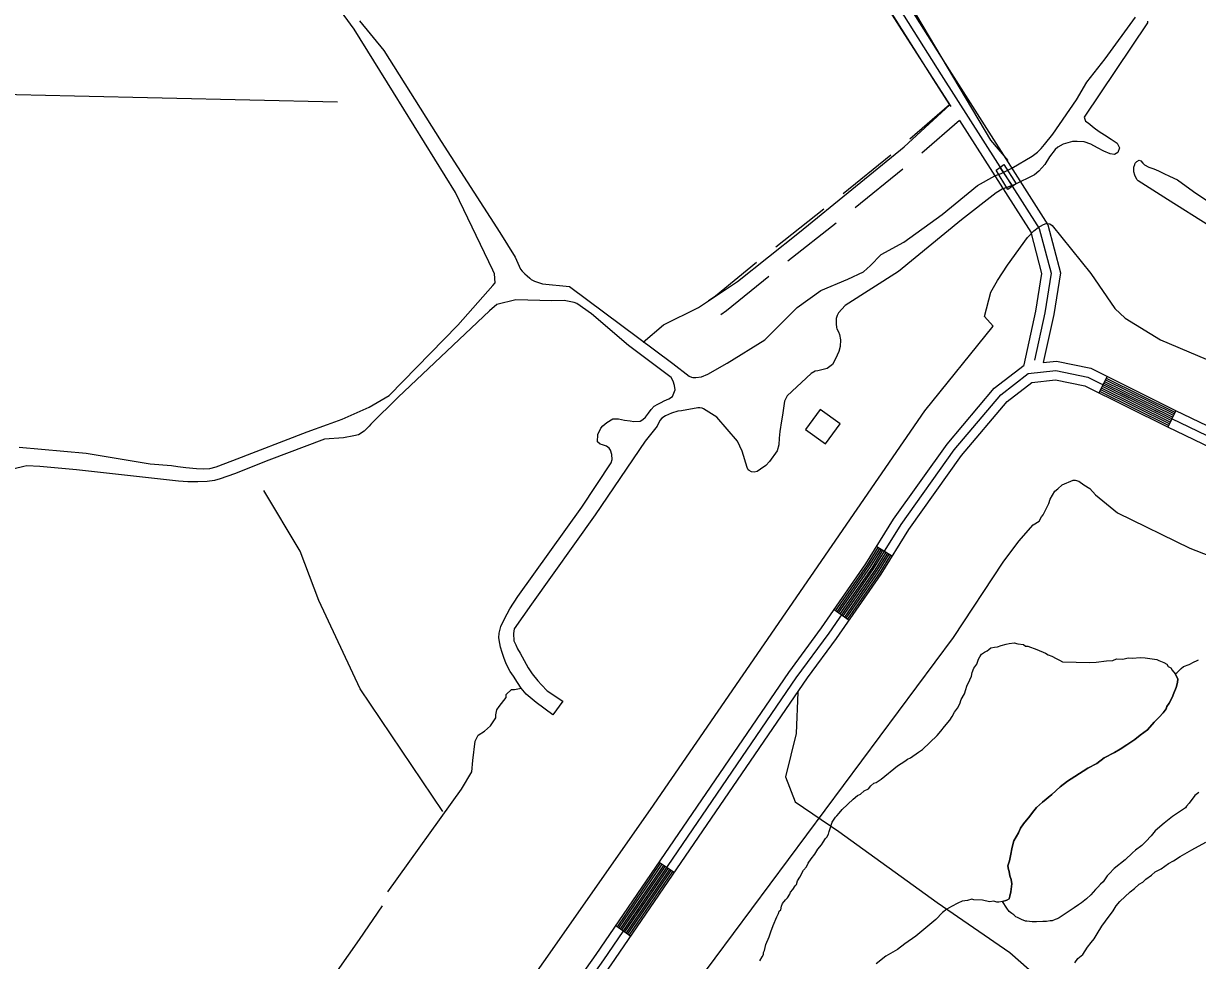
# Model space of a CAD drawing. Extents: x 3192986 to 3230865, y 867483 to 892886.
# Drawn here: x 3198108 to 3200019, y 886867 to 888392 of the extents above; entities that cross this region are included whole.
import ezdxf

# ---------------------------------------------------------------- set-up
doc = ezdxf.new("R2010")
doc.units = 0
for name, color, linetype in [('V-BLDG-OTLN', 7, 'Continuous'), ('V-BRDG-OTLN', 7, 'Continuous'), ('V-LEVE-TOET', 7, 'Continuous'), ('V-ROAD-CNTR', 7, 'Continuous'), ('V-SITE-VEGE', 7, 'Continuous'), ('V-TOPO-SHOR', 7, 'Continuous')]:
    doc.layers.add(name, color=color, linetype=linetype)

msp = doc.modelspace()

# ---------------------------------------------------------------- linework, layer by layer
at = {"layer": 'V-BLDG-OTLN'}
msp.add_lwpolyline([(3199436.7, 887740.6), (3199404.3, 887764.1), (3199380.8, 887731.7), (3199413.2, 887708.2)], close=True, dxfattribs=at)
at = {"layer": 'V-BRDG-OTLN'}
msp.add_line((3199696.9, 888158), (3199717.3, 888127.7), dxfattribs=at)
msp.add_lwpolyline([(3199696.9, 888158), (3199703.6, 888163), (3199723.4, 888131.6), (3199717.3, 888127.7), (3199709.7, 888122), (3199690.8, 888153.8)], close=True, dxfattribs=at)
at = {"layer": 'V-LEVE-TOET'}
for points in [[(3199574.5, 887762.1), (3199685.8, 887899.9), (3199671.7, 887915.3), (3199682, 887955), (3199692.9, 887973.9), (3199709.4, 887999), (3199741.7, 888044.3), (3199752.2, 888055), (3199759.4, 888060.6), (3199767.9, 888065.1), (3199772.4, 888066.8), (3199778, 888066.4), (3199782.2, 888063.9), (3199844.9, 887985.3), (3199884.2, 887928.3), (3199900.8, 887912.7), (3199958.1, 887877.8), (3200110.8, 887813.2), (3200240.4, 887767.9), (3200337.3, 887727.1)], [(3198150.2, 885917.7), (3198228.8, 885956.1), (3198325.9, 886025.1), (3198451.2, 886168.6), (3198781, 886617.3), (3199128.5, 887113.2), (3199574.5, 887762.1)], [(3199173.8, 886791.1), (3199621.3, 887393.3), (3199702.2, 887515.8), (3199728, 887550.1), (3199751.2, 887576.4), (3199760.6, 887582.5), (3199764.9, 887589.3), (3199767.3, 887592.6), (3199776.5, 887611.3), (3199779, 887618.2), (3199786.3, 887631.2), (3199791, 887635.1), (3199798.2, 887641.8), (3199816.2, 887649.3), (3199819.7, 887649.2), (3199825.4, 887647.3), (3199833.3, 887641.8), (3199843.4, 887635.8), (3199852.3, 887625.1), (3199888.3, 887595.8), (3200006.3, 887538.6), (3200313.4, 887418.7), (3200993.8, 887097.8), (3201537.7, 886850.2)]]:
    msp.add_lwpolyline(points, dxfattribs=at)
at = {"layer": 'V-ROAD-CNTR'}
for p, q in [((3199614.8, 888260.1), (3199550.1, 888204)), ((3199631.1, 888234.5), (3199569.7, 888181.3)), ((3199519.6, 888178.2), (3199441.8, 888115.3)), ((3199539.2, 888155.5), (3199461.5, 888092.6)), ((3199410.6, 888090.3), (3199332.1, 888028.3)), ((3199430.3, 888067.5), (3199351.8, 888005.6)), ((3199871.3, 887818.1), (3199858, 887791.2)), ((3199983.2, 887762.6), (3199970.2, 887735.6)), ((3199496.4, 887541.4), (3199521.9, 887525.6)), ((3199427.1, 887438.4), (3199451.7, 887421.3)), ((3199142.3, 887027.3), (3199167.1, 887010.4)), ((3199071.8, 886924.1), (3199096.5, 886907.2))]:
    msp.add_line(p, q, dxfattribs=at)
for points in [[(3197853, 891110.2), (3197954.7, 890950.3), (3198448.1, 890167.3), (3198925.4, 889409.2), (3199614.1, 888317), (3199775, 888064.8), (3199795.5, 887986.8), (3199784.6, 887918.6), (3199767.6, 887840.5)], [(3197838, 891105.9), (3197942.1, 890942.2), (3198435.4, 890159.3), (3198912.7, 889401.2), (3199601.5, 888308.9), (3199761.1, 888058.7), (3199780.2, 887986), (3199769.9, 887921.4), (3199753, 887844.2)], [(3199355.7, 888670.5), (3199588.8, 888300.9), (3199614.8, 888260.1)], [(3199631.1, 888234.5), (3199747.2, 888052.6), (3199764.9, 887985.3), (3199755.1, 887924.2), (3199736.1, 887837.1)], [(3199301, 888003.2), (3199233.9, 887948.7), (3199222.9, 887940.8)], [(3199320.6, 887980.5), (3199252.1, 887924.8), (3199242.6, 887918)], [(3199767.6, 887840.5), (3199788.8, 887842.7), (3199844.9, 887831.2), (3199982.8, 887762.8), (3200238.8, 887640), (3200730.5, 887401.5), (3201253.6, 887150.4), (3201780.9, 886895.9)], [(3197214.1, 885637.4), (3197246, 885636), (3197492.5, 885645.5), (3197671.7, 885674.1), (3197804.7, 885706.3), (3197945, 885759.7), (3198075.4, 885814.4), (3198187.5, 885873.6), (3198309.9, 885942.7), (3198385.3, 886005.7), (3198476.3, 886100.7), (3198570.3, 886222), (3198718.8, 886423.3), (3199039.8, 886877.2), (3199353.3, 887335.9), (3199406.6, 887408.9), (3199478.7, 887512.8), (3199523.8, 887585.5), (3199610.9, 887707.6), (3199687.8, 887798.8), (3199736.5, 887836.6)], [(3198081.8, 885800.8), (3198194.7, 885860.4), (3198318.5, 885930.3), (3198395.6, 885994.7), (3198487.6, 886090.8), (3198582.3, 886212.9), (3198731, 886414.6), (3199052.1, 886868.7), (3199365.5, 887327.3), (3199418.8, 887400.2), (3199491.3, 887504.6), (3199536.3, 887577.2), (3199622.7, 887698.4), (3199698.2, 887787.9), (3199743.2, 887822.8), (3199788, 887827.6), (3199839.9, 887816.9), (3199976.2, 887749.3), (3200232.2, 887626.5), (3200724, 887388), (3201247.1, 887136.9), (3201774.4, 886882.4)], [(3199384, 887327.2), (3199431, 887391.5), (3199503.8, 887496.3), (3199548.8, 887568.9), (3199634.6, 887689.2), (3199708.7, 887777), (3199749.1, 887808.3), (3199787.3, 887812.4), (3199835, 887802.6), (3199969.6, 887735.9), (3200225.7, 887613), (3200717.4, 887374.5), (3201240.6, 887123.4), (3201767.9, 886868.9)], [(3199864.7, 887804.7), (3199976.2, 887749.3), (3199976.7, 887749.1)], [(3199866, 887807.3), (3199977.5, 887752), (3199978, 887751.8)], [(3199867.3, 887810), (3199978.8, 887754.7), (3199979.3, 887754.5)], [(3199868.7, 887812.7), (3199980.2, 887757.4), (3199980.6, 887757.2)], [(3199870, 887815.4), (3199981.5, 887760.1), (3199981.8, 887759.9)], [(3199859.3, 887793.9), (3199971, 887738.6), (3199971.5, 887738.3)], [(3199860.7, 887796.6), (3199972.3, 887741.3), (3199972.8, 887741)], [(3199862, 887799.3), (3199973.6, 887743.9), (3199974.1, 887743.7)], [(3199863.3, 887802), (3199974.9, 887746.6), (3199975.4, 887746.4)], [(3199429.5, 887436.7), (3199481.2, 887511.2), (3199499, 887539.8)], [(3199432, 887435), (3199483.8, 887509.5), (3199501.5, 887538.2)], [(3199434.5, 887433.3), (3199486.3, 887507.9), (3199504.1, 887536.6)], [(3199436.9, 887431.5), (3199488.8, 887506.2), (3199506.6, 887535.1)], [(3199439.4, 887429.8), (3199491.3, 887504.6), (3199509.2, 887533.5)], [(3199441.8, 887428.1), (3199493.8, 887502.9), (3199511.7, 887531.9)], [(3199444.3, 887426.4), (3199496.3, 887501.3), (3199514.3, 887530.3)], [(3199446.8, 887424.7), (3199498.8, 887499.6), (3199516.8, 887528.7)], [(3199449.2, 887423), (3199501.3, 887498), (3199519.4, 887527.2)], [(3197214.1, 885607.4), (3197245.9, 885606), (3197495.5, 885615.6), (3197677.6, 885644.6), (3197813.6, 885677.6), (3197956.1, 885731.8), (3198088.2, 885787.2), (3198201.9, 885847.2), (3198327, 885917.9), (3198405.9, 885983.8), (3198499, 886081), (3198594.2, 886203.9), (3198743.1, 886405.8), (3199064.4, 886860.1), (3199384, 887327.2)], [(3199368.1, 887304.3), (3199365.4, 887237), (3199347.8, 887166.1), (3199363.8, 887125.5), (3199434.6, 887077.2), (3199594.6, 886961.8), (3199713, 886880.4), (3199775.9, 886824.9)], [(3199074.3, 886922.4), (3199144.8, 887025.6)], [(3199076.7, 886920.7), (3199147.3, 887023.9)], [(3199079.2, 886919), (3199149.8, 887022.2)], [(3199081.7, 886917.3), (3199152.2, 887020.5)], [(3199084.2, 886915.6), (3199154.7, 887018.8)], [(3199086.6, 886913.9), (3199157.2, 887017.1)], [(3199089.1, 886912.2), (3199159.7, 887015.4)], [(3199091.6, 886910.6), (3199162.1, 887013.8)], [(3199094.1, 886908.9), (3199164.6, 887012.1)]]:
    msp.add_lwpolyline(points, dxfattribs=at)
at = {"layer": 'V-SITE-VEGE'}
for points in [[(3199948, 887255.5), (3199956.4, 887263.4), (3199962.5, 887270.3), (3199967.4, 887277.1), (3199968.6, 887280.6), (3199972.3, 887286.3), (3199977.3, 887295.6), (3199979.8, 887302.5), (3199983.6, 887311.8), (3199986.2, 887319.9), (3199986.4, 887325.7), (3199982, 887334.1), (3199985.4, 887336.3), (3199992.2, 887342.7), (3199996, 887345.9), (3200005.1, 887349.4), (3200013.2, 887353.4), (3200017, 887355.1), (3200019.9, 887356.9)], [(3200020.5, 887140.7), (3200014.3, 887135.7), (3200004.9, 887123.3), (3200000.5, 887118.7), (3199999, 887115.9), (3199977.9, 887101.5), (3199964.3, 887091.1), (3199949.8, 887078.3), (3199943, 887070.5), (3199934.2, 887060.9), (3199927.9, 887054.5), (3199917.7, 887046.8), (3199912.9, 887042.7), (3199900.8, 887031.3), (3199882.9, 887017.2), (3199874.6, 887008.5), (3199871.7, 887005.3), (3199864.8, 886995.6), (3199860.9, 886991.5), (3199856.5, 886986.5), (3199852.6, 886982.8), (3199844.8, 886974.1), (3199838, 886967.7), (3199829.8, 886961.4), (3199825, 886958.2), (3199817.8, 886953.2), (3199811.5, 886948.7), (3199799.9, 886941.1), (3199793.2, 886937), (3199789.9, 886935.2), (3199787, 886933.9), (3199782.2, 886932.2), (3199778.9, 886931.8), (3199772.8, 886930.6), (3199766.6, 886930.8), (3199756.3, 886930.2), (3199749.7, 886930.4), (3199740.7, 886931.6), (3199738.4, 886931.6), (3199731.9, 886934.2), (3199725.8, 886937.2), (3199723.1, 886938.7), (3199719.8, 886941.6), (3199716.6, 886943.6), (3199712, 886947.1), (3199708.4, 886952.4), (3199701.3, 886963.3), (3199708.4, 886965.5), (3199711.9, 886967.7), (3199713.3, 886972.3), (3199714.6, 886979.3), (3199716.2, 886992.1), (3199715.3, 886999.2), (3199713.1, 887005.1), (3199712.1, 887012.2), (3199711.1, 887015.7), (3199710.1, 887021.6), (3199712.7, 887029.7), (3199714.1, 887037.9), (3199716.9, 887051.8), (3199719.5, 887062.3), (3199727, 887074.9), (3199730.7, 887083), (3199735.6, 887089.9), (3199745.4, 887102.5), (3199750.2, 887108.2), (3199756.3, 887116.2), (3199766, 887125.3), (3199781.6, 887137.7), (3199794.8, 887150.1), (3199806.8, 887159.1), (3199818.8, 887167), (3199840.3, 887180.4), (3199854.6, 887188.1), (3199866.5, 887197.1), (3199883.2, 887206), (3199892.7, 887211.5), (3199903.5, 887218.2), (3199916.6, 887227.2), (3199925, 887233.9), (3199937, 887242.9), (3199948, 887255.5)]]:
    msp.add_lwpolyline(points, dxfattribs=at)
at = {"layer": 'V-TOPO-SHOR'}
for points in [[(3199384.5, 888622.3), (3199537, 888382.3), (3199617.3, 888257.2)], [(3198871.8, 887966), (3198875.2, 887970.6), (3198874.2, 887984.8), (3198871.9, 887991.1), (3198810.7, 888117.5), (3198710.2, 888280.2), (3198646, 888383.1), (3198587.1, 888464.8), (3198547.7, 888530.4)], [(3199710.2, 888169.7), (3199682, 888202.6), (3199561.7, 888405.5), (3199505.5, 888491.7)], [(3198654.7, 888396.7), (3198694, 888348.7), (3198787.5, 888200.3), (3198882.9, 888052), (3198908.1, 888011.9), (3198916.5, 887992.7), (3198919.4, 887989.1), (3198923.5, 887984.9), (3198927.4, 887981.6), (3198932, 887977.7), (3198934.3, 887975.8), (3198939.3, 887973.3), (3198942.6, 887971.9), (3198947.6, 887970.2), (3198952.5, 887968.8), (3198996.5, 887964.2), (3199164.6, 887839), (3199191, 887818.4), (3199195, 887816.7), (3199197.2, 887816.4), (3199202.1, 887816.3), (3199211.1, 887817.6), (3199221.7, 887821.9), (3199253.3, 887839.5), (3199314.1, 887877.4), (3199366.8, 887930.4), (3199405.7, 887957.9), (3199449.5, 887976.3), (3199474.8, 887988.2), (3199480.9, 887993.4), (3199485.7, 887998.2), (3199503.7, 888016.2), (3199540.8, 888036.5), (3199603.1, 888081.3), (3199660.5, 888128.6), (3199688.7, 888144.5), (3199693.1, 888145.9), (3199699.1, 888148.3), (3199716.2, 888156.7), (3199749.2, 888176.4), (3199758, 888183), (3199764, 888189.1), (3199769.3, 888195.5), (3199783, 888212.4), (3199821.6, 888268), (3199838.2, 888297.2), (3199868.5, 888334.7), (3199917.4, 888402.5)], [(3199937.4, 888396.1), (3199937, 888393.5), (3199833.9, 888240)], [(3198618.9, 888264.5), (3198190.8, 888274), (3198001.3, 888278.5), (3197658.2, 888289.1), (3197356.3, 888297.3), (3197222.4, 888301)], [(3199116.3, 887873.9), (3199149.2, 887902.1), (3199206.5, 887930.1), (3199270.1, 887972.3), (3199370.7, 888052.8), (3199541.2, 888191.8), (3199615.3, 888260.3)], [(3199833.9, 888240), (3199836.1, 888233.5), (3199840.5, 888231), (3199850.1, 888222.8), (3199858.5, 888216.6), (3199867.2, 888211.3), (3199878, 888204.2), (3199887.7, 888197.6), (3199891.7, 888190.1), (3199888.7, 888182.4), (3199883.6, 888179.3), (3199876.3, 888180.5), (3199866.2, 888184.7), (3199855.7, 888190.3), (3199844.7, 888195.8), (3199834.1, 888199.6), (3199822.6, 888200.5), (3199815, 888200.4), (3199799.9, 888196.2), (3199791.4, 888191), (3199786.9, 888187.3), (3199777.6, 888175.3), (3199770, 888162.9), (3199760.5, 888152.1), (3199753, 888146.3), (3199719.9, 888130.1), (3199700.7, 888122.9), (3199691, 888116.7), (3199634.6, 888072.8), (3199531.8, 887988.8), (3199445.2, 887933.6), (3199439.5, 887927.4), (3199434.3, 887921.7), (3199432, 887917), (3199430.7, 887912.2), (3199430.5, 887903.6), (3199430.8, 887897.6), (3199431.5, 887895.2), (3199434, 887890.7), (3199436.1, 887886.5), (3199437.5, 887877.3), (3199436.7, 887866.7), (3199434.7, 887858.5), (3199429.6, 887846.5), (3199424.4, 887837.4), (3199415.7, 887830.8), (3199400.6, 887827.1), (3199396.4, 887826.8), (3199389.9, 887823), (3199350.5, 887786.5), (3199346.3, 887777.6), (3199343.2, 887755.1), (3199341.4, 887745.9), (3199339, 887728.4), (3199337.8, 887717.7), (3199336.9, 887706.7), (3199334.3, 887696.7), (3199321.9, 887679.4), (3199315.8, 887673), (3199307.3, 887667.2), (3199301.6, 887663.5), (3199297.1, 887662.2), (3199292.4, 887662.7), (3199289, 887664.8), (3199287.2, 887666.2), (3199285.5, 887669.9), (3199277.5, 887696.4), (3199270.1, 887712.8), (3199236, 887751.7), (3199214.6, 887765.4), (3199212.2, 887766.3), (3199208.6, 887766.9), (3199205.2, 887766.8), (3199178.5, 887762), (3199172.9, 887761.2), (3199162.2, 887758), (3199152.5, 887754), (3199146.7, 887750.2), (3199143.6, 887746.2), (3199139, 887736.8), (3199119.6, 887712.4), (3199038.4, 887592.7), (3198934.5, 887447.2), (3198906.5, 887407.3), (3198905.1, 887399.5), (3198906, 887387.5), (3198908.9, 887381.4), (3198911.7, 887374.4), (3198916.3, 887367.5), (3198929.2, 887343.6), (3198935.8, 887333.9), (3198944.9, 887322.5), (3198951.1, 887315.9), (3198960.3, 887306.5), (3198985.5, 887289.4), (3198969.2, 887267.3), (3198942.3, 887287.2), (3198926, 887301.1), (3198918, 887310.5), (3198911.9, 887319.8), (3198905.1, 887330)], [(3200038.5, 888062.6), (3199969.9, 888105.8), (3199921.9, 888136.2), (3199919.7, 888138.3), (3199916.3, 888145.7), (3199915, 888151.2), (3199914.8, 888158.4), (3199916.3, 888163), (3199917.1, 888165.2), (3199920, 888167.9), (3199923.5, 888169.8), (3199926.4, 888168.8), (3199929.6, 888165.3), (3199932.5, 888162.2), (3199939.6, 888158.4), (3199947.6, 888155.9), (3199954.9, 888152.9), (3199963.9, 888148.3), (3199973.2, 888143.7), (3199985.9, 888138.2), (3200012.1, 888118.9), (3200061.8, 888085.1)], [(3198100.6, 887702.9), (3198210, 887693.1), (3198314.2, 887676), (3198348.9, 887672.8), (3198358.8, 887671.4), (3198371.9, 887669.9), (3198389.3, 887668.3), (3198401, 887667.5), (3198410.9, 887668.2), (3198421.1, 887670.8), (3198448.4, 887681.1), (3198569.5, 887727.8), (3198602.4, 887739.9), (3198626.6, 887748.5), (3198670.5, 887767.8), (3198702.7, 887786.9), (3198814.7, 887901.5), (3198871.8, 887966)], [(3198909.2, 887942.4), (3198878.4, 887935.2), (3198866.4, 887924.9), (3198717.7, 887784.2), (3198673.2, 887740.5), (3198670.6, 887737.2), (3198662.5, 887728.8), (3198653.2, 887722.9), (3198645.4, 887721.5), (3198628.7, 887718.1), (3198597.8, 887716), (3198506.9, 887681.9), (3198451.2, 887659.2), (3198428, 887651.2), (3198418.4, 887648.6), (3198406.9, 887646.9), (3198391.4, 887646.4), (3198375.3, 887646.2), (3198359.8, 887647.6), (3198193.9, 887665.8), (3198134.1, 887671.5), (3198113, 887672.4), (3198108.1, 887671.5), (3198092.7, 887667.7)], [(3198905.1, 887330), (3198900.1, 887337.7), (3198893.4, 887350.2), (3198889.4, 887360.3), (3198887, 887368.8), (3198884.2, 887377.4), (3198882.9, 887383.2), (3198881.5, 887392.5), (3198881.9, 887400), (3198884.8, 887411.2), (3198890.6, 887423.2), (3198899.2, 887440), (3198912.6, 887459.9), (3199016.3, 887605), (3199064.1, 887677.3), (3199065.8, 887682.9), (3199065.6, 887690.7), (3199063.3, 887697.9), (3199061, 887701), (3199056.7, 887704.6), (3199050.1, 887706.8), (3199046.6, 887707.9), (3199041.9, 887711.8), (3199042.7, 887723.4), (3199047.4, 887733.6), (3199050.6, 887737.6), (3199057.2, 887743.2), (3199066.7, 887749.2), (3199076.3, 887749), (3199085.8, 887746.6), (3199095, 887745.5), (3199101, 887744.8), (3199111.4, 887745.4), (3199116, 887747.9), (3199119.9, 887751.6), (3199125.1, 887758.3), (3199129.4, 887764.3), (3199134.3, 887769.4), (3199140.2, 887773.1), (3199145.8, 887775.8), (3199150.5, 887778.1), (3199158.2, 887781.7), (3199164, 887785.3), (3199168.5, 887796), (3199167.4, 887803.1), (3199165, 887810.1), (3199161.7, 887816.2), (3199092.4, 887868.1), (3199032.4, 887920), (3199008.4, 887936.6), (3199004, 887938.3), (3198987.5, 887941.6), (3198967.9, 887941.3), (3198909.2, 887942.4)], [(3198790.1, 887110), (3198655.6, 887309.4), (3198588.7, 887453.2), (3198557.9, 887533.4), (3198498.9, 887632.2)], [(3199400.6, 887048.7), (3199406.7, 887055.5), (3199409.2, 887060.1), (3199412.9, 887065.9), (3199415.3, 887068.1), (3199417.8, 887072.8), (3199419.1, 887077.4), (3199424.2, 887092.5), (3199429.2, 887100.5), (3199431.6, 887102.8), (3199435.2, 887107.3), (3199440.1, 887113), (3199458.2, 887130.1), (3199465.4, 887135.7), (3199470.1, 887137.9), (3199476.2, 887143.5), (3199483.3, 887146.8), (3199486.9, 887151.4), (3199491.8, 887156), (3199495.3, 887157), (3199498.9, 887159.2), (3199503.7, 887162.6), (3199530.1, 887184), (3199542, 887191.9), (3199546.8, 887195.2), (3199551.6, 887197.4), (3199564.7, 887206.4), (3199570.7, 887210.9), (3199594.8, 887233.6), (3199600.9, 887240.4), (3199607, 887248.4), (3199615.5, 887258.7), (3199619.2, 887264.4), (3199622.9, 887271.3), (3199627.8, 887278.2), (3199631.6, 887285.1), (3199634.1, 887292.1), (3199639.1, 887301.3), (3199641.6, 887308.2), (3199643, 887314), (3199648, 887324.4), (3199650.5, 887330.2), (3199651.9, 887336), (3199654.4, 887343), (3199659.3, 887349.8), (3199661.9, 887358), (3199664.4, 887361.4), (3199666.8, 887366), (3199671.6, 887369.4), (3199676.4, 887371.6), (3199678.8, 887373.8), (3199682.4, 887376.1), (3199688.3, 887377.1), (3199693, 887378.1), (3199698.9, 887380.2), (3199707.1, 887382.3), (3199711.9, 887383.4), (3199720.1, 887384.3), (3199725.9, 887382.9), (3199735.2, 887381.5), (3199738.7, 887379), (3199742.2, 887378.9), (3199746.8, 887377.6), (3199752.6, 887375.1), (3199757.2, 887373.8), (3199771.1, 887367.5), (3199775.7, 887365), (3199781.5, 887362.5), (3199788.4, 887358.7), (3199794.2, 887356.2), (3199798.8, 887353.7), (3199843.2, 887352.4), (3199853.8, 887353.2), (3199870.2, 887355.1), (3199880.8, 887355.9), (3199886.7, 887358.1), (3199897.2, 887357.7), (3199905.5, 887359.8), (3199912.5, 887359.6), (3199925.4, 887360.4), (3199933.6, 887360.1), (3199952.3, 887357.2), (3199955.7, 887355.9), (3199963.8, 887352.2), (3199968.4, 887349.7), (3199970.7, 887346.1)], [(3199970.7, 887346.1), (3199975.3, 887343.6), (3199977.5, 887340), (3199982, 887334.1), (3199986.4, 887325.7), (3199986.2, 887319.9), (3199983.6, 887311.8), (3199979.8, 887302.5), (3199977.3, 887295.6), (3199972.3, 887286.3), (3199968.6, 887280.6), (3199967.4, 887277.1), (3199962.5, 887270.3), (3199956.4, 887263.4), (3199948, 887255.5), (3199937, 887242.9), (3199925, 887233.9), (3199916.6, 887227.2), (3199903.5, 887218.2), (3199892.7, 887211.5), (3199883.2, 887206), (3199866.5, 887197.1), (3199854.6, 887188.1), (3199840.3, 887180.3), (3199818.8, 887167), (3199806.8, 887159.1), (3199794.8, 887150.1), (3199781.6, 887137.7), (3199766, 887125.3), (3199756.3, 887116.2), (3199750.2, 887108.2), (3199745.4, 887102.5), (3199735.6, 887089.9), (3199730.7, 887083), (3199727, 887074.9), (3199719.5, 887062.3), (3199716.9, 887051.8), (3199714.1, 887037.9), (3199712.7, 887029.7), (3199710.1, 887021.6), (3199711.1, 887015.7), (3199712.1, 887012.2), (3199713.1, 887005.1), (3199715.3, 886999.2), (3199716.2, 886992.1), (3199714.6, 886979.3), (3199713.3, 886972.3), (3199711.9, 886967.7), (3199708.4, 886965.5), (3199701.3, 886963.3), (3199695.4, 886962.3), (3199691.9, 886962.4), (3199687.2, 886963.8), (3199680.2, 886962.8), (3199668.6, 886965.5), (3199654.5, 886965.9), (3199651, 886967.2), (3199644, 886965.1), (3199635.7, 886964.2), (3199628.6, 886960.9), (3199617.9, 886955.4), (3199610.7, 886950.9), (3199603.5, 886945.3), (3199592.6, 886933.9), (3199560.2, 886906.8), (3199542.3, 886894.5), (3199530.3, 886885.5), (3199511.2, 886874.3), (3199495.6, 886861.9)], [(3198700.6, 886979.4), (3198820.4, 887146.4), (3198837.3, 887174.5), (3198839.2, 887192.8), (3198842.8, 887224.4), (3198847.9, 887234.3), (3198858, 887240.9), (3198868, 887249.1), (3198876.5, 887262.3), (3198876.5, 887267.3), (3198878.3, 887275.6), (3198881.7, 887280.6), (3198893.4, 887295.4), (3198893.5, 887300.4), (3198901.9, 887308.7), (3198906.9, 887308.6), (3198918, 887310.5)], [(3199818.8, 886863.7), (3199823.7, 886870.6), (3199832.1, 886877.3), (3199839.5, 886888.8), (3199845.6, 886896.8), (3199850.4, 886902.5), (3199855.4, 886910.6), (3199862.8, 886923.2), (3199868.9, 886931.2), (3199881.1, 886948.4), (3199886.1, 886956.5), (3199892.1, 886963.3), (3199909, 886979.2), (3199916.2, 886984.8), (3199923.4, 886991.6), (3199929.4, 886994.9), (3199934.2, 886999.5), (3199943.8, 887006.2), (3199949.8, 887011.9), (3199959.3, 887016.3), (3199971.3, 887025.3), (3199979.6, 887029.7), (3199990.4, 887036.4), (3200009.5, 887047.5), (3200032.1, 887059.7)], [(3199306.1, 886866.6), (3199309.8, 886873.5), (3199312.2, 886877), (3199312.3, 886880.5), (3199313.6, 886883.9), (3199316.2, 886893.2), (3199321.3, 886905.9), (3199323.9, 886914.1), (3199327.7, 886924.5), (3199334, 886938.3), (3199336.5, 886944.1), (3199337.8, 886947.6), (3199340.2, 886949.9), (3199341.6, 886955.7), (3199342.9, 886960.3), (3199347.8, 886966), (3199351.4, 886969.4), (3199355.1, 886975.2), (3199356.3, 886978.6), (3199360, 886983.2), (3199363.7, 886988.9), (3199366.1, 886991.2), (3199367.4, 886997), (3199371.1, 887002.8), (3199377.3, 887014.3), (3199382.2, 887020), (3199384.7, 887025.8), (3199389.6, 887032.6), (3199395.7, 887040.6), (3199400.6, 887048.7)], [(3198518.2, 886706.6), (3198654.9, 886901.6), (3198692.1, 886956.2)]]:
    msp.add_lwpolyline(points, dxfattribs=at)

doc.saveas('drawing.dxf')
